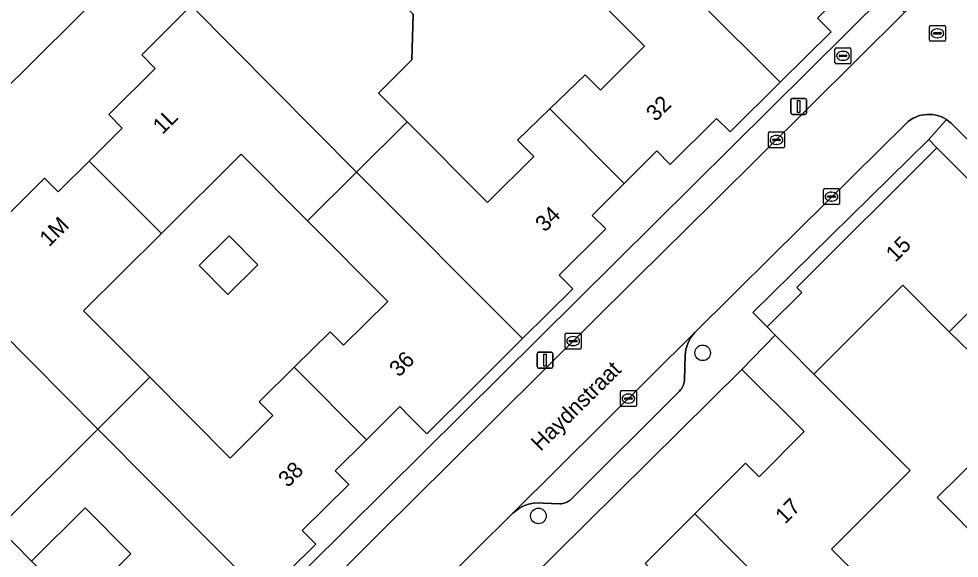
# Model space of a CAD drawing. Extents: x 159217 to 160349, y 381246 to 382172.
# Drawn here: x 160036.9 to 160095.8, y 381775.6 to 381809.4 of the extents above; entities that cross this region are included whole.
import ezdxf

# ---------------------------------------------------------------- set-up
doc = ezdxf.new("R2010")
doc.units = 0
for name, color, linetype in [('IMGEO_Boom', 7, 'Continuous'), ('IMGEO_Brandkraan', 7, 'Continuous'), ('IMGEO_Erf', 7, 'Continuous'), ('IMGEO_Kolk', 7, 'Continuous'), ('IMGEO_Lichtmast', 7, 'Continuous'), ('IMGEO_Openbare_ruimte_label', 7, 'Continuous'), ('IMGEO_Pand', 7, 'Continuous'), ('IMGEO_Pand_nummerreeks', 7, 'Continuous'), ('IMGEO_Parkeervlak_open', 7, 'Continuous'), ('IMGEO_Rijbaan_lokaal_open', 7, 'Continuous'), ('IMGEO_Rioolput', 7, 'Continuous'), ('IMGEO_Voetpad_open', 7, 'Continuous')]:
    doc.layers.add(name, color=color, linetype=linetype)

msp = doc.modelspace()

# ---------------------------------------------------------------- linework, layer by layer
at = {"layer": 'IMGEO_Boom'}
for centre in [(160079.758, 381788.469), (160069.472, 381778.249)]:
    msp.add_circle(centre, 0.489, dxfattribs=at)
at = {"layer": 'IMGEO_Brandkraan'}
for p, q in [((160088.045, 381806.66), (160088.045, 381807.512)), ((160088.12, 381807.586), (160088.972, 381807.586)), ((160088.533, 381807.366), (160088.558, 381807.366)), ((160089.046, 381807.512), (160089.046, 381806.66)), ((160088.972, 381806.586), (160088.12, 381806.586)), ((160088.304, 381807.08), (160088.304, 381807.092)), ((160088.742, 381807.043), (160088.344, 381807.043)), ((160088.347, 381807.129), (160088.745, 381807.129)), ((160088.556, 381806.806), (160088.531, 381806.806)), ((160088.788, 381807.092), (160088.788, 381807.08))]:
    msp.add_line(p, q, dxfattribs=at)
for points in [[(160088.045, 381806.66), (160088.045, 381807.512)], [(160088.12, 381807.586), (160088.972, 381807.586)], [(160089.046, 381807.512), (160089.046, 381806.66)], [(160088.972, 381806.586), (160088.12, 381806.586)]]:
    msp.add_lwpolyline(points, dxfattribs=at)
for centre, radius, start, end in [((160088.122, 381807.51), 0.0765, 91.55205, 178.44795), ((160088.122, 381807.51), 0.0765, 91.55205, 178.44795), ((160088.97, 381807.51), 0.0765, 1.55205, 88.44795), ((160088.97, 381807.51), 0.0765, 1.55205, 88.44795), ((160088.122, 381806.662), 0.0765, 181.55205, 268.44795), ((160088.122, 381806.662), 0.0765, 181.55205, 268.44795), ((160088.344, 381807.089), 0.0403, 85.87752, 175.75265), ((160088.341, 381807.079), 0.0366, 178.93798, 274.71019), ((160088.745, 381807.086), 0.043, 264.86636, 352.45326), ((160088.749, 381807.091), 0.0386, 1.73085, 96.63898), ((160088.97, 381806.662), 0.0765, 271.55205, 358.44795), ((160088.97, 381806.662), 0.0765, 271.55205, 358.44795)]:
    msp.add_arc(centre, radius, start, end, dxfattribs=at)
for centre, major_axis, ratio, start_param, end_param in [((160088.532, 381807.086), (-0.387, 0.002), 0.722429, 4.712389, 7.853982), ((160088.557, 381807.086), (-0.39, 0.002), 0.717154, 1.570796, 4.712389)]:
    msp.add_ellipse(centre, major_axis=major_axis, ratio=ratio, start_param=start_param, end_param=end_param, dxfattribs=at)
at = {"layer": 'IMGEO_Erf'}
for points in [[(160108.118, 381876.482), (160028.327, 381797.338), (160012.912, 381781.871), (160008.385, 381777.496)], [(160007.515, 381775.095), (160031.481, 381751.655), (160033.318, 381753.517), (160091.236, 381810.972)], [(160035.628, 381796.518), (160038.545, 381799.415), (160039.391, 381798.564), (160041.33, 381800.49), (160043.407, 381802.553), (160042.562, 381803.405), (160045.479, 381806.302), (160044.634, 381807.154), (160047.729, 381810.231)], [(160086.953, 381809.449), (160087.799, 381808.598), (160084.621, 381805.439), (160081.48, 381802.315), (160080.633, 381803.165), (160077.725, 381800.274), (160076.879, 381801.125), (160074.846, 381799.089), (160072.848, 381797.088), (160073.694, 381796.236), (160070.779, 381793.337), (160071.625, 381792.486), (160068.486, 381789.364), (160065.398, 381786.294), (160062.482, 381783.395), (160061.635, 381784.248), (160061.424, 381784.46), (160060.789, 381785.1), (160058.703, 381783.02), (160056.75, 381781.072), (160057.595, 381780.22), (160054.685, 381777.33), (160055.53, 381776.478), (160052.266, 381773.236)], [(160097.18, 381787.854), (160095.198, 381789.791), (160092.296, 381792.702), (160086.721, 381787.142), (160092.744, 381781.096), (160087.821, 381776.169), (160091.217, 381772.777), (160092.689, 381771.295), (160094.001, 381769.975), (160097.397, 381766.583)], [(160076.151, 381775.258), (160079.272, 381778.381), (160082.443, 381781.554), (160083.292, 381780.706), (160086.113, 381783.529), (160082.209, 381787.431), (160054.938, 381760.405)], [(160097.611, 381776.211), (160094.439, 381779.395), (160100.059, 381784.935)]]:
    msp.add_lwpolyline(points, dxfattribs=at)
for points in [[(160061.25, 381802.94), (160066.275, 381797.885), (160069.182, 381800.775), (160068.157, 381801.806), (160070.198, 381803.772), (160072.408, 381805.901), (160073.359, 381804.944), (160076.126, 381807.695), (160071.11, 381812.739), (160066.959, 381816.913), (160062.021, 381812.003), (160060.673, 381810.662), (160061.635, 381809.695), (160061.545, 381806.832), (160059.451, 381804.749)], [(160093.919, 381801.835), (160082.899, 381790.99), (160083.794, 381790.1), (160085.961, 381792.26), (160085.65, 381792.571), (160094.422, 381801.329)], [(160055.015, 381796.744), (160050.866, 381800.922), (160045.86, 381795.95), (160040.989, 381791.112), (160045.136, 381786.936), (160050.163, 381781.873), (160052.844, 381784.536), (160051.995, 381785.39), (160054.185, 381787.568), (160056.421, 381789.791), (160057.265, 381788.942), (160060.034, 381791.692)], [(160048.229, 381793.942), (160050.108, 381795.808), (160051.909, 381793.995), (160050.03, 381792.128)], [(160043.95, 381775.877), (160041.092, 381778.756), (160037.728, 381775.415), (160040.587, 381772.537)]]:
    msp.add_lwpolyline(points, close=True, dxfattribs=at)
at = {"layer": 'IMGEO_Kolk'}
for p, q in [((160083.883, 381801.391), (160083.883, 381802.243)), ((160083.958, 381802.317), (160084.81, 381802.317)), ((160084.185, 381801.86), (160084.583, 381801.86)), ((160084.371, 381802.097), (160084.396, 381802.097)), ((160084.884, 381802.243), (160084.884, 381801.391)), ((160084.81, 381801.317), (160083.958, 381801.317)), ((160084.142, 381801.811), (160084.142, 381801.823)), ((160084.58, 381801.774), (160084.182, 381801.774)), ((160084.394, 381801.537), (160084.369, 381801.537)), ((160084.626, 381801.823), (160084.626, 381801.811)), ((160087.327, 381797.834), (160087.327, 381798.686)), ((160087.402, 381798.76), (160088.254, 381798.76)), ((160087.815, 381798.54), (160087.84, 381798.54)), ((160088.328, 381798.686), (160088.328, 381797.834)), ((160088.254, 381797.76), (160087.402, 381797.76)), ((160087.586, 381798.254), (160087.586, 381798.266)), ((160088.024, 381798.217), (160087.626, 381798.217)), ((160087.629, 381798.303), (160088.027, 381798.303)), ((160087.838, 381797.98), (160087.813, 381797.98)), ((160088.07, 381798.266), (160088.07, 381798.254)), ((160071.148, 381788.781), (160071.148, 381789.633)), ((160071.223, 381789.707), (160072.075, 381789.707)), ((160072.149, 381789.633), (160072.149, 381788.781)), ((160071.407, 381789.201), (160071.407, 381789.213)), ((160071.845, 381789.164), (160071.447, 381789.164)), ((160071.45, 381789.25), (160071.848, 381789.25)), ((160071.659, 381788.927), (160071.634, 381788.927)), ((160071.636, 381789.487), (160071.661, 381789.487)), ((160071.891, 381789.213), (160071.891, 381789.201)), ((160072.075, 381788.707), (160071.223, 381788.707)), ((160074.608, 381785.174), (160074.608, 381786.026)), ((160074.683, 381786.1), (160075.535, 381786.1)), ((160075.609, 381786.026), (160075.609, 381785.174)), ((160074.867, 381785.594), (160074.867, 381785.606)), ((160075.305, 381785.557), (160074.907, 381785.557)), ((160074.91, 381785.643), (160075.308, 381785.643)), ((160075.096, 381785.88), (160075.121, 381785.88)), ((160075.351, 381785.606), (160075.351, 381785.594)), ((160075.535, 381785.1), (160074.683, 381785.1)), ((160075.119, 381785.32), (160075.094, 381785.32))]:
    msp.add_line(p, q, dxfattribs=at)
for points in [[(160083.883, 381801.391), (160083.883, 381802.243)], [(160083.958, 381802.317), (160084.81, 381802.317)], [(160084.884, 381802.243), (160084.884, 381801.391)], [(160084.81, 381801.317), (160083.958, 381801.317)], [(160087.327, 381797.834), (160087.327, 381798.686)], [(160087.402, 381798.76), (160088.254, 381798.76)], [(160088.328, 381798.686), (160088.328, 381797.834)], [(160088.254, 381797.76), (160087.402, 381797.76)], [(160071.148, 381788.781), (160071.148, 381789.633)], [(160071.223, 381789.707), (160072.075, 381789.707)], [(160072.149, 381789.633), (160072.149, 381788.781)], [(160072.075, 381788.707), (160071.223, 381788.707)], [(160074.608, 381785.174), (160074.608, 381786.026)], [(160074.683, 381786.1), (160075.535, 381786.1)], [(160075.609, 381786.026), (160075.609, 381785.174)], [(160075.535, 381785.1), (160074.683, 381785.1)]]:
    msp.add_lwpolyline(points, dxfattribs=at)
for centre, radius, start, end in [((160083.96, 381802.241), 0.0765, 91.55205, 178.44795), ((160083.96, 381802.241), 0.0765, 91.55205, 178.44795), ((160084.182, 381801.82), 0.0403, 85.87752, 175.75265), ((160084.587, 381801.822), 0.0386, 1.73085, 96.63898), ((160084.808, 381802.241), 0.0765, 1.55205, 88.44795), ((160084.808, 381802.241), 0.0765, 1.55205, 88.44795), ((160083.96, 381801.393), 0.0765, 181.55205, 268.44795), ((160083.96, 381801.393), 0.0765, 181.55205, 268.44795), ((160084.179, 381801.81), 0.0366, 178.93798, 274.71019), ((160084.583, 381801.817), 0.043, 264.86636, 352.45326), ((160084.808, 381801.393), 0.0765, 271.55205, 358.44795), ((160084.808, 381801.393), 0.0765, 271.55205, 358.44795), ((160087.404, 381798.684), 0.0765, 91.55205, 178.44795), ((160087.404, 381798.684), 0.0765, 91.55205, 178.44795), ((160088.252, 381798.684), 0.0765, 1.55205, 88.44795), ((160088.252, 381798.684), 0.0765, 1.55205, 88.44795), ((160087.404, 381797.836), 0.0765, 181.55205, 268.44795), ((160087.404, 381797.836), 0.0765, 181.55205, 268.44795), ((160087.626, 381798.263), 0.0403, 85.87752, 175.75265), ((160087.623, 381798.253), 0.0366, 178.93798, 274.71019), ((160088.027, 381798.26), 0.043, 264.86636, 352.45326), ((160088.031, 381798.265), 0.0386, 1.73085, 96.63898), ((160088.252, 381797.836), 0.0765, 271.55205, 358.44795), ((160088.252, 381797.836), 0.0765, 271.55205, 358.44795), ((160071.225, 381789.631), 0.0765, 91.55205, 178.44795), ((160071.225, 381789.631), 0.0765, 91.55205, 178.44795), ((160072.073, 381789.631), 0.0765, 1.55205, 88.44795), ((160072.073, 381789.631), 0.0765, 1.55205, 88.44795), ((160071.447, 381789.21), 0.0403, 85.87752, 175.75265), ((160071.444, 381789.2), 0.0366, 178.93798, 274.71019), ((160071.848, 381789.207), 0.043, 264.86636, 352.45326), ((160071.852, 381789.212), 0.0386, 1.73085, 96.63898), ((160071.225, 381788.783), 0.0765, 181.55205, 268.44795), ((160071.225, 381788.783), 0.0765, 181.55205, 268.44795), ((160072.073, 381788.783), 0.0765, 271.55205, 358.44795), ((160072.073, 381788.783), 0.0765, 271.55205, 358.44795), ((160074.685, 381786.024), 0.0765, 91.55205, 178.44795), ((160074.685, 381786.024), 0.0765, 91.55205, 178.44795), ((160075.533, 381786.024), 0.0765, 1.55205, 88.44795), ((160075.533, 381786.024), 0.0765, 1.55205, 88.44795), ((160074.907, 381785.603), 0.0403, 85.87752, 175.75265), ((160074.904, 381785.593), 0.0366, 178.93798, 274.71019), ((160075.308, 381785.6), 0.043, 264.86636, 352.45326), ((160075.312, 381785.605), 0.0386, 1.73085, 96.63898), ((160074.685, 381785.176), 0.0765, 181.55205, 268.44795), ((160074.685, 381785.176), 0.0765, 181.55205, 268.44795), ((160075.533, 381785.176), 0.0765, 271.55205, 358.44795), ((160075.533, 381785.176), 0.0765, 271.55205, 358.44795)]:
    msp.add_arc(centre, radius, start, end, dxfattribs=at)
for centre, major_axis, ratio, start_param, end_param in [((160084.37, 381801.817), (-0.387, 0.002), 0.722429, 4.712389, 7.853982), ((160084.395, 381801.817), (-0.39, 0.002), 0.717154, 1.570796, 4.712389), ((160087.814, 381798.26), (-0.387, 0.002), 0.722429, 4.712389, 7.853982), ((160087.839, 381798.26), (-0.39, 0.002), 0.717154, 1.570796, 4.712389), ((160071.635, 381789.207), (-0.387, 0.002), 0.722429, 4.712389, 7.853982), ((160071.66, 381789.207), (-0.39, 0.002), 0.717154, 1.570796, 4.712389), ((160075.095, 381785.6), (-0.387, 0.002), 0.722429, 4.712389, 7.853982), ((160075.12, 381785.6), (-0.39, 0.002), 0.717154, 1.570796, 4.712389)]:
    msp.add_ellipse(centre, major_axis=major_axis, ratio=ratio, start_param=start_param, end_param=end_param, dxfattribs=at)
at = {"layer": 'IMGEO_Lichtmast'}
for p, q in [((160085.276, 381803.518), (160085.276, 381804.318)), ((160085.276, 381804.318), (160085.276, 381803.518)), ((160085.376, 381804.418), (160086.166, 381804.418)), ((160086.166, 381804.418), (160085.376, 381804.418)), ((160086.266, 381804.318), (160086.266, 381803.518)), ((160086.266, 381803.518), (160086.266, 381804.318)), ((160086.166, 381803.418), (160085.376, 381803.418)), ((160085.376, 381803.418), (160086.166, 381803.418)), ((160069.386, 381787.605), (160069.386, 381788.405)), ((160069.386, 381788.405), (160069.386, 381787.605)), ((160069.486, 381788.505), (160070.276, 381788.505)), ((160070.276, 381788.505), (160069.486, 381788.505)), ((160070.376, 381788.405), (160070.376, 381787.605)), ((160070.376, 381787.605), (160070.376, 381788.405)), ((160070.276, 381787.505), (160069.486, 381787.505)), ((160069.486, 381787.505), (160070.276, 381787.505))]:
    msp.add_line(p, q, dxfattribs=at)
for points in [[(160085.696, 381804.293), (160085.846, 381804.293), (160085.846, 381803.543), (160085.696, 381803.543), (160085.696, 381804.293)], [(160069.806, 381788.38), (160069.956, 381788.38), (160069.956, 381787.63), (160069.806, 381787.63), (160069.806, 381788.38)]]:
    msp.add_lwpolyline(points, dxfattribs=at)
for centre, start, end in [((160085.376, 381804.318), 90, 180), ((160085.376, 381804.318), 90, 180), ((160086.166, 381804.318), 0, 90), ((160086.166, 381804.318), 360, 90), ((160085.376, 381803.518), 180, 270), ((160085.376, 381803.518), 180, 270), ((160086.166, 381803.518), 270, 0), ((160086.166, 381803.518), 270, 0), ((160069.486, 381788.405), 90, 180), ((160069.486, 381788.405), 90, 180), ((160070.276, 381788.405), 0, 90), ((160070.276, 381788.405), 360, 90), ((160069.486, 381787.605), 180, 270), ((160069.486, 381787.605), 180, 270), ((160070.276, 381787.605), 270, 0), ((160070.276, 381787.605), 270, 0)]:
    msp.add_arc(centre, 0.1, start, end, dxfattribs=at)
at = {"layer": 'IMGEO_Pand'}
for points in [[(160084.621, 381805.439), (160087.799, 381808.598), (160086.953, 381809.449), (160089.868, 381812.347), (160089.022, 381813.198), (160091.029, 381815.193), (160086.482, 381819.768), (160084.352, 381817.65), (160085.226, 381816.771), (160082.435, 381813.996), (160077.44, 381819.02), (160074.22, 381815.82)], [(160047.729, 381810.231), (160058.09, 381799.79), (160061.25, 381802.94), (160059.451, 381804.749), (160061.545, 381806.832), (160061.635, 381809.695), (160060.673, 381810.662), (160062.021, 381812.003), (160057.496, 381816.554), (160055.534, 381814.604), (160054.687, 381815.455), (160051.772, 381812.557), (160050.925, 381813.408)], [(160074.846, 381799.089), (160076.879, 381801.125), (160077.725, 381800.274), (160080.633, 381803.165), (160081.48, 381802.315), (160084.621, 381805.439), (160074.22, 381815.82), (160071.11, 381812.739), (160076.126, 381807.695), (160073.359, 381804.944), (160072.408, 381805.901), (160070.198, 381803.772)], [(160047.729, 381810.231), (160044.634, 381807.154), (160045.479, 381806.302), (160042.562, 381803.405), (160043.407, 381802.553), (160041.33, 381800.49), (160045.86, 381795.95), (160050.866, 381800.922), (160055.015, 381796.744), (160058.09, 381799.79)], [(160074.846, 381799.089), (160070.198, 381803.772), (160068.157, 381801.806), (160069.182, 381800.775), (160066.275, 381797.885), (160061.25, 381802.94), (160058.09, 381799.79), (160068.486, 381789.364), (160071.625, 381792.486), (160070.779, 381793.337), (160073.694, 381796.236), (160072.848, 381797.088)], [(160099.729, 381794.31), (160096.812, 381797.234), (160097.661, 381798.081), (160094.422, 381801.329), (160085.65, 381792.571), (160085.961, 381792.26), (160083.794, 381790.1), (160084.297, 381789.575), (160085.07, 381788.8), (160086.721, 381787.142), (160092.296, 381792.702), (160095.198, 381789.791)], [(160041.879, 381783.695), (160045.136, 381786.936), (160040.989, 381791.112), (160045.86, 381795.95), (160041.33, 381800.49), (160039.391, 381798.564), (160038.545, 381799.415), (160035.628, 381796.518), (160034.782, 381797.369), (160031.518, 381794.127)], [(160068.486, 381789.364), (160058.09, 381799.79), (160055.015, 381796.744), (160060.034, 381791.692), (160057.265, 381788.942), (160056.421, 381789.791), (160054.185, 381787.568), (160058.703, 381783.02), (160060.789, 381785.1), (160061.424, 381784.46), (160061.635, 381784.248), (160062.482, 381783.395), (160065.398, 381786.294)], [(160048.229, 381793.942), (160050.03, 381792.128), (160051.909, 381793.995), (160050.108, 381795.808)], [(160099.729, 381794.31), (160095.198, 381789.791), (160097.18, 381787.854), (160100.059, 381784.935), (160094.439, 381779.395), (160097.611, 381776.211), (160099.74, 381778.33), (160108.55, 381787.08), (160105.448, 381790.29), (160104.594, 381789.448), (160101.737, 381792.347)], [(160026.312, 381786.922), (160028.783, 381784.421), (160032.147, 381787.762), (160035.706, 381784.178), (160032.342, 381780.838), (160035.655, 381777.502), (160041.879, 381783.695), (160031.518, 381794.127), (160027.951, 381790.536), (160028.936, 381789.525)], [(160084.297, 381789.575), (160082.209, 381787.431), (160086.113, 381783.529), (160083.292, 381780.706), (160082.443, 381781.554), (160079.272, 381778.381), (160088.011, 381769.569), (160089.509, 381768.119), (160092.689, 381771.295), (160091.217, 381772.777), (160087.821, 381776.169), (160092.744, 381781.096), (160086.721, 381787.142), (160085.07, 381788.8)], [(160054.185, 381787.568), (160051.995, 381785.39), (160052.844, 381784.536), (160050.163, 381781.873), (160045.136, 381786.936), (160041.879, 381783.695), (160052.266, 381773.236), (160055.53, 381776.478), (160054.685, 381777.33), (160057.595, 381780.22), (160056.75, 381781.072), (160058.703, 381783.02)], [(160041.879, 381783.695), (160035.655, 381777.502), (160037.728, 381775.415), (160041.092, 381778.756), (160043.95, 381775.877), (160040.587, 381772.537), (160042.196, 381770.898), (160044.858, 381773.553), (160048.705, 381769.669), (160052.266, 381773.236)], [(160086.386, 381765.012), (160089.509, 381768.119), (160088.011, 381769.569), (160079.272, 381778.381), (160076.151, 381775.258), (160076.999, 381774.409), (160074.1, 381771.508), (160077.637, 381767.974), (160078.634, 381766.977), (160081.531, 381769.875), (160084.926, 381766.482)], [(160029.3, 381771.178), (160031.366, 381769.098), (160034.838, 381772.546), (160037.697, 381769.668), (160034.225, 381766.22), (160035.826, 381764.607), (160038.645, 381767.348), (160042.49, 381763.481), (160046.051, 381767.031), (160042.196, 381770.898), (160040.587, 381772.537), (160037.728, 381775.415), (160035.655, 381777.502)]]:
    msp.add_lwpolyline(points, close=True, dxfattribs=at)
at = {"layer": 'IMGEO_Parkeervlak_open'}
msp.add_lwpolyline([(160079.271, 381789.743), (160067.88, 381778.412), (160067.953, 381778.481), (160068.113, 381778.613), (160068.285, 381778.73), (160068.466, 381778.831), (160068.655, 381778.916), (160068.851, 381778.984), (160069.053, 381779.033), (160069.258, 381779.065), (160070.816, 381779.012), (160070.899, 381779.013), (160070.982, 381779.021), (160071.063, 381779.037), (160071.143, 381779.059), (160071.221, 381779.089), (160071.295, 381779.126), (160071.366, 381779.169), (160071.433, 381779.218), (160071.495, 381779.273), (160071.505, 381779.283), (160078.312, 381786.074), (160078.374, 381786.142), (160078.431, 381786.216), (160078.48, 381786.294), (160078.522, 381786.376), (160078.557, 381786.462), (160078.583, 381786.55), (160078.602, 381786.641), (160078.613, 381786.733), (160078.615, 381786.772), (160078.665, 381788.321), (160078.679, 381788.478), (160078.713, 381788.678), (160078.765, 381788.874), (160078.834, 381789.064), (160078.92, 381789.248), (160079.022, 381789.423), (160079.139, 381789.589)], close=True, dxfattribs=at)
at = {"layer": 'IMGEO_Rijbaan_lokaal_open'}
for points in [[(160122.418, 381827.384), (160123.177, 381828.096), (160124.93, 381829.819), (160120.656, 381834.07), (160118.725, 381835.991), (160092.399, 381809.801), (160080.449, 381797.94), (160075.617, 381793.144), (160063.934, 381781.543), (160059.604, 381777.241), (160050.342, 381768.012), (160047.652, 381765.366), (160043.734, 381761.474), (160038.397, 381756.228), (160037.522, 381755.287), (160033.472, 381751.285)], [(160063.007, 381773.604), (160067.88, 381778.412), (160079.271, 381789.743), (160084.113, 381794.54), (160092.459, 381802.811), (160092.497, 381802.848), (160092.634, 381802.969), (160092.782, 381803.077), (160092.939, 381803.171), (160093.104, 381803.251), (160093.275, 381803.315), (160093.452, 381803.365), (160093.631, 381803.398), (160093.814, 381803.415), (160093.997, 381803.416), (160094.179, 381803.4), (160094.359, 381803.368), (160094.536, 381803.32), (160094.708, 381803.257), (160094.873, 381803.178), (160095.031, 381803.085), (160095.179, 381802.979), (160095.318, 381802.859), (160099.779, 381798.359)]]:
    msp.add_lwpolyline(points, dxfattribs=at)
at = {"layer": 'IMGEO_Rioolput'}
for p, q in [((160093.961, 381808.07), (160093.961, 381808.922)), ((160094.036, 381808.996), (160094.888, 381808.996)), ((160094.962, 381808.922), (160094.962, 381808.07)), ((160094.22, 381808.49), (160094.22, 381808.502)), ((160094.658, 381808.453), (160094.26, 381808.453)), ((160094.263, 381808.539), (160094.661, 381808.539)), ((160094.449, 381808.776), (160094.474, 381808.776)), ((160094.704, 381808.502), (160094.704, 381808.49)), ((160094.888, 381807.996), (160094.036, 381807.996)), ((160094.472, 381808.216), (160094.447, 381808.216))]:
    msp.add_line(p, q, dxfattribs=at)
for points in [[(160093.961, 381808.07), (160093.961, 381808.922)], [(160094.036, 381808.996), (160094.888, 381808.996)], [(160094.962, 381808.922), (160094.962, 381808.07)], [(160094.888, 381807.996), (160094.036, 381807.996)]]:
    msp.add_lwpolyline(points, dxfattribs=at)
for centre, radius, start, end in [((160094.038, 381808.92), 0.0765, 91.55205, 178.44795), ((160094.038, 381808.92), 0.0765, 91.55205, 178.44795), ((160094.886, 381808.92), 0.0765, 1.55205, 88.44795), ((160094.886, 381808.92), 0.0765, 1.55205, 88.44795), ((160094.26, 381808.499), 0.0403, 85.87752, 175.75265), ((160094.257, 381808.489), 0.0366, 178.93798, 274.71019), ((160094.661, 381808.496), 0.043, 264.86636, 352.45326), ((160094.665, 381808.501), 0.0386, 1.73085, 96.63898), ((160094.038, 381808.072), 0.0765, 181.55205, 268.44795), ((160094.038, 381808.072), 0.0765, 181.55205, 268.44795), ((160094.886, 381808.072), 0.0765, 271.55205, 358.44795), ((160094.886, 381808.072), 0.0765, 271.55205, 358.44795)]:
    msp.add_arc(centre, radius, start, end, dxfattribs=at)
for centre, major_axis, ratio, start_param, end_param in [((160094.448, 381808.496), (-0.387, 0.002), 0.722429, 4.712389, 7.853982), ((160094.473, 381808.496), (-0.39, 0.002), 0.717154, 1.570796, 4.712389)]:
    msp.add_ellipse(centre, major_axis=major_axis, ratio=ratio, start_param=start_param, end_param=end_param, dxfattribs=at)
at = {"layer": 'IMGEO_Voetpad_open'}
for points in [[(160008.385, 381777.496), (160012.912, 381781.871), (160028.327, 381797.338), (160108.118, 381876.482)], [(160043.734, 381761.474), (160047.652, 381765.366), (160050.342, 381768.012), (160059.604, 381777.241), (160063.934, 381781.543), (160075.617, 381793.144), (160080.449, 381797.94), (160092.399, 381809.801), (160091.236, 381810.972), (160033.318, 381753.517), (160031.481, 381751.655), (160032.574, 381750.521)], [(160084.297, 381789.575), (160083.794, 381790.1), (160082.899, 381790.99), (160093.919, 381801.835), (160095.031, 381803.085), (160094.873, 381803.178), (160094.708, 381803.257), (160094.536, 381803.32), (160094.359, 381803.368), (160094.179, 381803.4), (160093.997, 381803.416), (160093.814, 381803.415), (160093.631, 381803.398), (160093.452, 381803.365), (160093.275, 381803.315), (160093.104, 381803.251), (160092.939, 381803.171), (160092.782, 381803.077), (160092.634, 381802.969), (160092.497, 381802.848), (160092.459, 381802.811), (160084.113, 381794.54), (160079.271, 381789.743), (160079.139, 381789.589), (160079.022, 381789.423), (160078.92, 381789.248), (160078.834, 381789.064), (160078.765, 381788.874), (160078.713, 381788.678), (160078.679, 381788.478), (160078.665, 381788.321), (160078.615, 381786.772), (160078.613, 381786.733), (160078.602, 381786.641), (160078.583, 381786.55), (160078.557, 381786.462), (160078.522, 381786.376), (160078.48, 381786.294), (160078.431, 381786.216), (160078.374, 381786.142), (160078.312, 381786.074), (160071.505, 381779.283), (160071.495, 381779.273), (160071.433, 381779.218), (160071.366, 381779.169), (160071.295, 381779.126), (160071.221, 381779.089), (160071.143, 381779.059), (160071.063, 381779.037), (160070.982, 381779.021), (160070.899, 381779.013), (160070.816, 381779.012), (160069.258, 381779.065), (160069.053, 381779.033), (160068.851, 381778.984), (160068.655, 381778.916), (160068.466, 381778.831), (160068.285, 381778.73), (160068.113, 381778.613), (160067.953, 381778.481), (160067.88, 381778.412), (160063.007, 381773.604)], [(160099.779, 381798.359), (160095.318, 381802.859), (160095.179, 381802.979), (160095.031, 381803.085), (160093.919, 381801.835), (160094.422, 381801.329), (160097.661, 381798.081)], [(160035.997, 381746.374), (160036.974, 381745.385), (160039.427, 381747.809), (160041.655, 381750), (160050.55, 381758.857), (160051.097, 381758.308), (160051.958, 381757.444), (160054.938, 381760.405), (160082.209, 381787.431), (160084.297, 381789.575)]]:
    msp.add_lwpolyline(points, dxfattribs=at)

# ---------------------------------------------------------------- texts
at = {"layer": 'IMGEO_Openbare_ruimte_label'}
msp.add_text('Haydnstraat', height=1, rotation=44.75688, dxfattribs=at).set_placement((160069.604, 381782.256))
at = {"layer": 'IMGEO_Pand_nummerreeks'}
for s, rotation, p in [('32', 44.83203, (160076.814, 381802.922)), ('1L', 44.80291, (160045.923, 381802.119)), ('34', 44.84233, (160069.874, 381795.991)), ('1M', 44.80291, (160038.83, 381795.074)), ('15', 44.95424, (160091.833, 381794.11)), ('36', 44.8053, (160060.732, 381786.902)), ('38', 44.80243, (160053.78, 381779.983)), ('17', 45.01907, (160084.91, 381777.686))]:
    msp.add_text(s, height=1, rotation=rotation, dxfattribs=at).set_placement(p)

doc.saveas('drawing.dxf')
